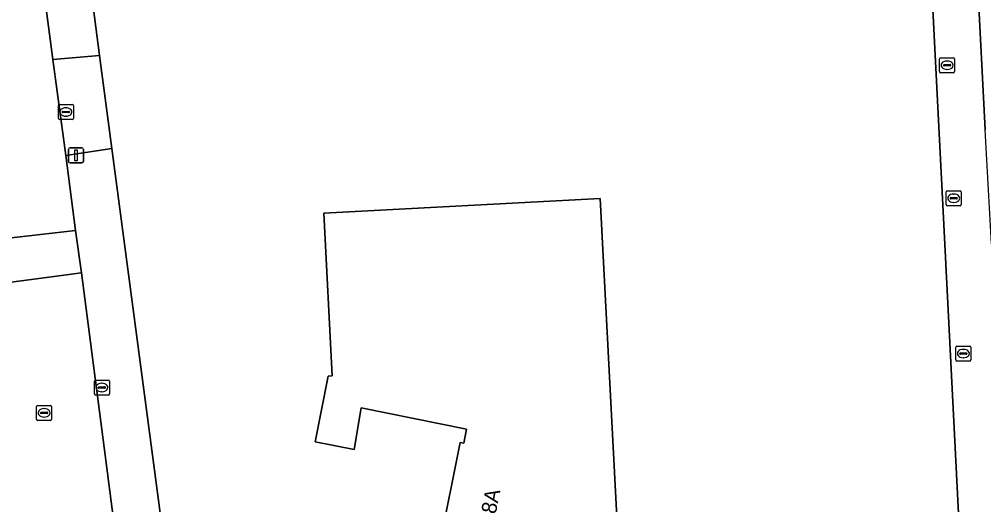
# Model space of a CAD drawing. Extents: x 161084 to 161928, y 385354 to 386522.
# Drawn here: x 161300.3 to 161364.7, y 385589.7 to 385622.1 of the extents above; entities that cross this region are included whole.
import ezdxf

# ---------------------------------------------------------------- set-up
doc = ezdxf.new("R2010")
doc.units = 0
for name, color, linetype in [('IMGEO_Erf', 7, 'Continuous'), ('IMGEO_Groenvoorziening', 7, 'Continuous'), ('IMGEO_Kolk', 7, 'Continuous'), ('IMGEO_Lichtmast', 7, 'Continuous'), ('IMGEO_Pand', 7, 'Continuous'), ('IMGEO_Pand_nummerreeks', 7, 'Continuous'), ('IMGEO_Rijbaan_lokaal_open', 7, 'Continuous'), ('IMGEO_Rioolput', 7, 'Continuous'), ('IMGEO_Voetpad_open', 7, 'Continuous')]:
    doc.layers.add(name, color=color, linetype=linetype)

msp = doc.modelspace()

# ---------------------------------------------------------------- linework, layer by layer
at = {"layer": 'IMGEO_Erf'}
for points in [[(161363.866, 385570.302), (161363.733, 385574.245), (161361.948, 385609.312), (161361.09, 385626.303)], [(161305.114, 385623.524), (161305.617, 385619.727), (161306.439, 385613.522), (161312.203, 385570.057), (161312.559, 385567.353), (161314.112, 385566.538), (161363.75, 385569.097)]]:
    msp.add_lwpolyline(points, dxfattribs=at)
msp.add_lwpolyline([(161320.598, 385580.652), (161320.282, 385586.704), (161328.333, 385587.117), (161329.69, 385593.888), (161329.942, 385593.838), (161330.131, 385594.784), (161323.093, 385596.195), (161322.622, 385593.411), (161320.008, 385593.935), (161320.891, 385598.316), (161321.156, 385598.33), (161320.589, 385609.205), (161339.049, 385610.169), (161340.535, 385581.692)], close=True, dxfattribs=at)
at = {"layer": 'IMGEO_Groenvoorziening'}
msp.add_lwpolyline([(161364.697, 385651.886), (161364.492, 385651.808), (161364.294, 385651.713), (161364.106, 385651.6), (161363.928, 385651.471), (161363.763, 385651.327), (161363.611, 385651.168), (161363.474, 385650.997), (161363.353, 385650.814), (161363.249, 385650.621), (161363.162, 385650.419), (161363.094, 385650.211), (161363.045, 385649.997), (161363.015, 385649.779), (161363.004, 385649.56), (161363.007, 385649.433), (161363.707, 385635.535), (161364.165, 385626.458), (161364.763, 385614.768)], dxfattribs=at)
at = {"layer": 'IMGEO_Kolk'}
for p, q in [((161361.718, 385618.649), (161361.718, 385619.501)), ((161361.793, 385619.575), (161362.645, 385619.575)), ((161362.206, 385619.355), (161362.231, 385619.355)), ((161362.719, 385619.501), (161362.719, 385618.649)), ((161361.977, 385619.069), (161361.977, 385619.081)), ((161362.415, 385619.032), (161362.017, 385619.032)), ((161362.02, 385619.118), (161362.418, 385619.118)), ((161362.229, 385618.795), (161362.204, 385618.795)), ((161362.461, 385619.081), (161362.461, 385619.069)), ((161362.645, 385618.575), (161361.793, 385618.575)), ((161302.867, 385615.525), (161302.867, 385616.377)), ((161302.942, 385616.451), (161303.794, 385616.451)), ((161303.355, 385616.231), (161303.38, 385616.231)), ((161303.868, 385616.377), (161303.868, 385615.525)), ((161303.794, 385615.451), (161302.942, 385615.451)), ((161303.126, 385615.945), (161303.126, 385615.957)), ((161303.564, 385615.908), (161303.166, 385615.908)), ((161303.169, 385615.994), (161303.567, 385615.994)), ((161303.378, 385615.671), (161303.353, 385615.671)), ((161303.61, 385615.957), (161303.61, 385615.945)), ((161362.802, 385599.396), (161362.802, 385600.248)), ((161362.877, 385600.322), (161363.729, 385600.322)), ((161363.29, 385600.102), (161363.315, 385600.102)), ((161363.803, 385600.248), (161363.803, 385599.396)), ((161363.729, 385599.322), (161362.877, 385599.322)), ((161363.061, 385599.816), (161363.061, 385599.828)), ((161363.499, 385599.779), (161363.101, 385599.779)), ((161363.104, 385599.865), (161363.502, 385599.865)), ((161363.313, 385599.542), (161363.288, 385599.542)), ((161363.545, 385599.828), (161363.545, 385599.816)), ((161305.346, 385598.057), (161306.198, 385598.057)), ((161305.271, 385597.131), (161305.271, 385597.983)), ((161305.53, 385597.551), (161305.53, 385597.563)), ((161305.968, 385597.514), (161305.57, 385597.514)), ((161305.573, 385597.6), (161305.971, 385597.6)), ((161305.759, 385597.837), (161305.784, 385597.837)), ((161306.014, 385597.563), (161306.014, 385597.551)), ((161306.272, 385597.983), (161306.272, 385597.131)), ((161306.198, 385597.057), (161305.346, 385597.057)), ((161305.782, 385597.277), (161305.757, 385597.277))]:
    msp.add_line(p, q, dxfattribs=at)
for points in [[(161361.718, 385618.649), (161361.718, 385619.501)], [(161361.793, 385619.575), (161362.645, 385619.575)], [(161362.719, 385619.501), (161362.719, 385618.649)], [(161362.645, 385618.575), (161361.793, 385618.575)], [(161302.867, 385615.525), (161302.867, 385616.377)], [(161302.942, 385616.451), (161303.794, 385616.451)], [(161303.868, 385616.377), (161303.868, 385615.525)], [(161303.794, 385615.451), (161302.942, 385615.451)], [(161362.802, 385599.396), (161362.802, 385600.248)], [(161362.877, 385600.322), (161363.729, 385600.322)], [(161363.803, 385600.248), (161363.803, 385599.396)], [(161363.729, 385599.322), (161362.877, 385599.322)], [(161305.346, 385598.057), (161306.198, 385598.057)], [(161305.271, 385597.131), (161305.271, 385597.983)], [(161306.272, 385597.983), (161306.272, 385597.131)], [(161306.198, 385597.057), (161305.346, 385597.057)]]:
    msp.add_lwpolyline(points, dxfattribs=at)
for centre, radius, start, end in [((161361.795, 385619.499), 0.0765, 91.55205, 178.44795), ((161361.795, 385619.499), 0.0765, 91.55205, 178.44795), ((161362.643, 385619.499), 0.0765, 1.55205, 88.44795), ((161362.643, 385619.499), 0.0765, 1.55205, 88.44795), ((161361.795, 385618.651), 0.0765, 181.55205, 268.44795), ((161361.795, 385618.651), 0.0765, 181.55205, 268.44795), ((161362.017, 385619.078), 0.0403, 85.87752, 175.75265), ((161362.014, 385619.068), 0.0366, 178.93798, 274.71019), ((161362.418, 385619.075), 0.043, 264.86636, 352.45326), ((161362.422, 385619.08), 0.0386, 1.73085, 96.63898), ((161362.643, 385618.651), 0.0765, 271.55205, 358.44795), ((161362.643, 385618.651), 0.0765, 271.55205, 358.44795), ((161302.944, 385616.375), 0.0765, 91.55205, 178.44795), ((161302.944, 385616.375), 0.0765, 91.55205, 178.44795), ((161303.792, 385616.375), 0.0765, 1.55205, 88.44795), ((161303.792, 385616.375), 0.0765, 1.55205, 88.44795), ((161302.944, 385615.527), 0.0765, 181.55205, 268.44795), ((161302.944, 385615.527), 0.0765, 181.55205, 268.44795), ((161303.166, 385615.954), 0.0403, 85.87752, 175.75265), ((161303.163, 385615.944), 0.0366, 178.93798, 274.71019), ((161303.567, 385615.951), 0.043, 264.86636, 352.45326), ((161303.571, 385615.956), 0.0386, 1.73085, 96.63898), ((161303.792, 385615.527), 0.0765, 271.55205, 358.44795), ((161303.792, 385615.527), 0.0765, 271.55205, 358.44795), ((161362.879, 385600.246), 0.0765, 91.55205, 178.44795), ((161362.879, 385600.246), 0.0765, 91.55205, 178.44795), ((161363.727, 385600.246), 0.0765, 1.55205, 88.44795), ((161363.727, 385600.246), 0.0765, 1.55205, 88.44795), ((161362.879, 385599.398), 0.0765, 181.55205, 268.44795), ((161362.879, 385599.398), 0.0765, 181.55205, 268.44795), ((161363.101, 385599.825), 0.0403, 85.87752, 175.75265), ((161363.098, 385599.815), 0.0366, 178.93798, 274.71019), ((161363.502, 385599.822), 0.043, 264.86636, 352.45326), ((161363.506, 385599.827), 0.0386, 1.73085, 96.63898), ((161363.727, 385599.398), 0.0765, 271.55205, 358.44795), ((161363.727, 385599.398), 0.0765, 271.55205, 358.44795), ((161305.348, 385597.981), 0.0765, 91.55205, 178.44795), ((161305.348, 385597.981), 0.0765, 91.55205, 178.44795), ((161306.196, 385597.981), 0.0765, 1.55205, 88.44795), ((161306.196, 385597.981), 0.0765, 1.55205, 88.44795), ((161305.57, 385597.56), 0.0403, 85.87752, 175.75265), ((161305.567, 385597.55), 0.0366, 178.93798, 274.71019), ((161305.971, 385597.557), 0.043, 264.86636, 352.45326), ((161305.975, 385597.562), 0.0386, 1.73085, 96.63898), ((161305.348, 385597.133), 0.0765, 181.55205, 268.44795), ((161305.348, 385597.133), 0.0765, 181.55205, 268.44795), ((161306.196, 385597.133), 0.0765, 271.55205, 358.44795), ((161306.196, 385597.133), 0.0765, 271.55205, 358.44795)]:
    msp.add_arc(centre, radius, start, end, dxfattribs=at)
for centre, major_axis, ratio, start_param, end_param in [((161362.205, 385619.075), (-0.387, 0.002), 0.722429, 4.712389, 7.853982), ((161362.23, 385619.075), (-0.39, 0.002), 0.717154, 1.570796, 4.712389), ((161303.354, 385615.951), (-0.387, 0.002), 0.722429, 4.712389, 7.853982), ((161303.379, 385615.951), (-0.39, 0.002), 0.717154, 1.570796, 4.712389), ((161363.289, 385599.822), (-0.387, 0.002), 0.722429, 4.712389, 7.853982), ((161363.314, 385599.822), (-0.39, 0.002), 0.717154, 1.570796, 4.712389), ((161305.758, 385597.557), (-0.387, 0.002), 0.722429, 4.712389, 7.853982), ((161305.783, 385597.557), (-0.39, 0.002), 0.717154, 1.570796, 4.712389)]:
    msp.add_ellipse(centre, major_axis=major_axis, ratio=ratio, start_param=start_param, end_param=end_param, dxfattribs=at)
at = {"layer": 'IMGEO_Lichtmast'}
for p, q in [((161303.645, 385613.556), (161304.435, 385613.556)), ((161304.435, 385613.556), (161303.645, 385613.556)), ((161303.545, 385612.656), (161303.545, 385613.456)), ((161303.545, 385613.456), (161303.545, 385612.656)), ((161304.535, 385613.456), (161304.535, 385612.656)), ((161304.535, 385612.656), (161304.535, 385613.456)), ((161304.435, 385612.556), (161303.645, 385612.556)), ((161303.645, 385612.556), (161304.435, 385612.556))]:
    msp.add_line(p, q, dxfattribs=at)
msp.add_lwpolyline([(161303.965, 385613.431), (161304.115, 385613.431), (161304.115, 385612.681), (161303.965, 385612.681), (161303.965, 385613.431)], dxfattribs=at)
for centre, start, end in [((161303.645, 385613.456), 90, 180), ((161303.645, 385613.456), 90, 180), ((161304.435, 385613.456), 0, 90), ((161304.435, 385613.456), 360, 90), ((161303.645, 385612.656), 180, 270), ((161303.645, 385612.656), 180, 270), ((161304.435, 385612.656), 270, 0), ((161304.435, 385612.656), 270, 0)]:
    msp.add_arc(centre, 0.1, start, end, dxfattribs=at)
at = {"layer": 'IMGEO_Pand'}
msp.add_lwpolyline([(161340.535, 385581.692), (161339.049, 385610.169), (161320.589, 385609.205), (161321.156, 385598.33), (161320.891, 385598.316), (161320.008, 385593.935), (161322.622, 385593.411), (161323.093, 385596.195), (161330.131, 385594.784), (161329.942, 385593.838), (161329.69, 385593.888), (161328.333, 385587.117), (161320.282, 385586.704), (161320.598, 385580.652)], close=True, dxfattribs=at)
at = {"layer": 'IMGEO_Rijbaan_lokaal_open'}
for points in [[(161295.866, 385616.21), (161296.979, 385607.239), (161304.013, 385608.041), (161303.356, 385613.053), (161302.494, 385619.451), (161300.404, 385635.389)], [(161304.409, 385605.205), (161297.363, 385604.284), (161300.866, 385578.03)], [(161303.055, 385561.329), (161303.862, 385555.212), (161310.772, 385556.154), (161304.409, 385605.205)]]:
    msp.add_lwpolyline(points, dxfattribs=at)
msp.add_lwpolyline([(161304.013, 385608.041), (161296.979, 385607.239), (161297.363, 385604.284), (161304.409, 385605.205)], close=True, dxfattribs=at)
at = {"layer": 'IMGEO_Rioolput'}
for p, q in [((161362.157, 385609.77), (161362.157, 385610.622)), ((161362.232, 385610.696), (161363.084, 385610.696)), ((161362.645, 385610.476), (161362.67, 385610.476)), ((161363.158, 385610.622), (161363.158, 385609.77)), ((161363.084, 385609.696), (161362.232, 385609.696)), ((161362.416, 385610.19), (161362.416, 385610.202)), ((161362.854, 385610.153), (161362.456, 385610.153)), ((161362.459, 385610.239), (161362.857, 385610.239)), ((161362.668, 385609.916), (161362.643, 385609.916)), ((161362.9, 385610.202), (161362.9, 385610.19)), ((161301.417, 385595.439), (161301.417, 385596.291)), ((161301.492, 385596.365), (161302.344, 385596.365)), ((161301.905, 385596.145), (161301.93, 385596.145)), ((161302.418, 385596.291), (161302.418, 385595.439)), ((161301.676, 385595.859), (161301.676, 385595.871)), ((161302.114, 385595.822), (161301.716, 385595.822)), ((161301.719, 385595.908), (161302.117, 385595.908)), ((161301.928, 385595.585), (161301.903, 385595.585)), ((161302.16, 385595.871), (161302.16, 385595.859)), ((161302.344, 385595.365), (161301.492, 385595.365))]:
    msp.add_line(p, q, dxfattribs=at)
for points in [[(161362.157, 385609.77), (161362.157, 385610.622)], [(161362.232, 385610.696), (161363.084, 385610.696)], [(161363.158, 385610.622), (161363.158, 385609.77)], [(161363.084, 385609.696), (161362.232, 385609.696)], [(161301.417, 385595.439), (161301.417, 385596.291)], [(161301.492, 385596.365), (161302.344, 385596.365)], [(161302.418, 385596.291), (161302.418, 385595.439)], [(161302.344, 385595.365), (161301.492, 385595.365)]]:
    msp.add_lwpolyline(points, dxfattribs=at)
for centre, radius, start, end in [((161362.234, 385610.62), 0.0765, 91.55205, 178.44795), ((161362.234, 385610.62), 0.0765, 91.55205, 178.44795), ((161363.082, 385610.62), 0.0765, 1.55205, 88.44795), ((161363.082, 385610.62), 0.0765, 1.55205, 88.44795), ((161362.234, 385609.772), 0.0765, 181.55205, 268.44795), ((161362.234, 385609.772), 0.0765, 181.55205, 268.44795), ((161362.456, 385610.199), 0.0403, 85.87752, 175.75265), ((161362.453, 385610.189), 0.0366, 178.93798, 274.71019), ((161362.857, 385610.196), 0.043, 264.86636, 352.45326), ((161362.861, 385610.201), 0.0386, 1.73085, 96.63898), ((161363.082, 385609.772), 0.0765, 271.55205, 358.44795), ((161363.082, 385609.772), 0.0765, 271.55205, 358.44795), ((161301.494, 385596.289), 0.0765, 91.55205, 178.44795), ((161301.494, 385596.289), 0.0765, 91.55205, 178.44795), ((161302.342, 385596.289), 0.0765, 1.55205, 88.44795), ((161302.342, 385596.289), 0.0765, 1.55205, 88.44795), ((161301.716, 385595.868), 0.0403, 85.87752, 175.75265), ((161301.713, 385595.858), 0.0366, 178.93798, 274.71019), ((161302.117, 385595.865), 0.043, 264.86636, 352.45326), ((161302.121, 385595.87), 0.0386, 1.73085, 96.63898), ((161301.494, 385595.441), 0.0765, 181.55205, 268.44795), ((161301.494, 385595.441), 0.0765, 181.55205, 268.44795), ((161302.342, 385595.441), 0.0765, 271.55205, 358.44795), ((161302.342, 385595.441), 0.0765, 271.55205, 358.44795)]:
    msp.add_arc(centre, radius, start, end, dxfattribs=at)
for centre, major_axis, ratio, start_param, end_param in [((161362.644, 385610.196), (-0.387, 0.002), 0.722429, 4.712389, 7.853982), ((161362.669, 385610.196), (-0.39, 0.002), 0.717154, 1.570796, 4.712389), ((161301.904, 385595.865), (-0.387, 0.002), 0.722429, 4.712389, 7.853982), ((161301.929, 385595.865), (-0.39, 0.002), 0.717154, 1.570796, 4.712389)]:
    msp.add_ellipse(centre, major_axis=major_axis, ratio=ratio, start_param=start_param, end_param=end_param, dxfattribs=at)
at = {"layer": 'IMGEO_Voetpad_open'}
for points in [[(161293.907, 385730.889), (161297.135, 385666.475), (161297.348, 385663.583), (161297.477, 385662.072), (161297.96, 385655.516), (161298.709, 385648.536), (161300.404, 385635.389), (161302.494, 385619.451), (161305.617, 385619.727), (161305.114, 385623.524), (161303.721, 385632.139), (161301.19, 385653.36), (161300.263, 385665.439)], [(161365.189, 385607.142), (161364.763, 385614.768), (161364.165, 385626.458), (161361.09, 385626.303), (161361.948, 385609.312), (161363.733, 385574.245), (161363.866, 385570.302)]]:
    msp.add_lwpolyline(points, dxfattribs=at)
for points in [[(161305.617, 385619.727), (161302.494, 385619.451), (161303.356, 385613.053), (161306.439, 385613.522)], [(161306.439, 385613.522), (161303.356, 385613.053), (161304.013, 385608.041), (161304.409, 385605.205), (161310.772, 385556.154), (161311.153, 385553.336), (161312.358, 385544.329), (161315.528, 385544.812), (161313.613, 385559.249), (161313.598, 385559.298), (161312.559, 385567.353), (161312.203, 385570.057)]]:
    msp.add_lwpolyline(points, close=True, dxfattribs=at)

# ---------------------------------------------------------------- texts
at = {"layer": 'IMGEO_Pand_nummerreeks'}
msp.add_text('8A', height=1, rotation=78.66729, dxfattribs=at).set_placement((161332.07, 385589.07))

doc.saveas('drawing.dxf')
